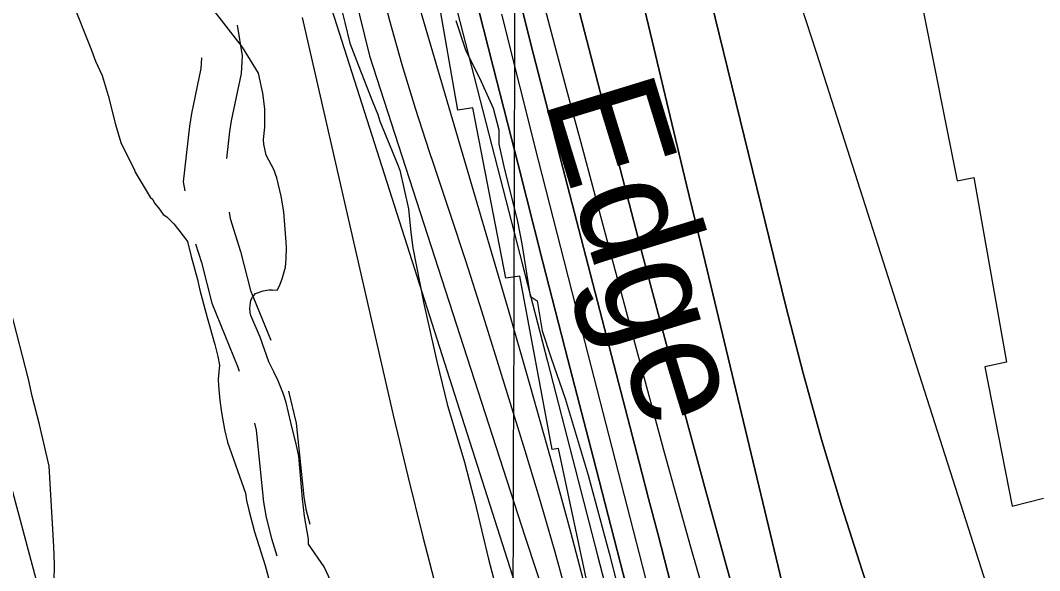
# Model space of a CAD drawing. Extents: x 3161665 to 3199565, y 885729 to 911164.
# Drawn here: x 3175972 to 3176727, y 894352 to 894760 of the extents above; entities that cross this region are included whole.
import ezdxf

# ---------------------------------------------------------------- set-up
doc = ezdxf.new("R2010")
doc.units = 0
for name, color, linetype in [('V-GRID-MAJR', 7, 'Continuous'), ('V-RIVR-EDGE', 7, 'Continuous'), ('V-RIVR-IDEN', 7, 'Continuous'), ('V-ROAD-CNTR', 7, 'Continuous'), ('V-RRAP-RVMT', 7, 'Continuous'), ('V-SITE-VEGE', 7, 'Continuous'), ('V-TOPO-DPTH', 7, 'Continuous'), ('V-TOPO-MAJR', 7, 'Continuous'), ('V-TOPO-MINR', 7, 'Continuous'), ('V-TOPO-WATR', 7, 'Continuous'), ('V-WETL-SWMP', 7, 'Continuous')]:
    doc.layers.add(name, color=color, linetype=linetype)

msp = doc.modelspace()

# ---------------------------------------------------------------- linework, layer by layer
at = {"layer": 'V-GRID-MAJR'}
msp.add_spline([(3176327.96, 891166.6), (3176345.58, 897226.3), (3176363.22, 903289.08), (3176380.86, 909351.9), (3176380.87, 909354.94)], degree=3, dxfattribs=at)
at = {"layer": 'V-RIVR-EDGE'}
msp.add_lwpolyline([(3176294.76, 894759.71), (3176301.86, 894737.76), (3176313.25, 894714.84), (3176322.26, 894694.79), (3176326.51, 894678.57), (3176326.49, 894668.07), (3176330.26, 894651.37), (3176340.18, 894610.82), (3176343.47, 894594.12), (3176349.58, 894555.47), (3176354.81, 894552.12), (3176358.57, 894529.7), (3176365.2, 894509.66), (3176375.62, 894479.59), (3176392.64, 894422.8), (3176408.24, 894365.06), (3176420.52, 894316.86)], dxfattribs=at)
at = {"layer": 'V-ROAD-CNTR'}
for points in [[(3176132.91, 894756.05), (3176136.39, 894733.4), (3176135.8, 894720.3), (3176128.47, 894685.26), (3176127.15, 894677.34), (3176124.98, 894657.34)], [(3176106.23, 894732.14), (3176106.29, 894731.78), (3176105.94, 894724.07), (3176098.99, 894690.8), (3176097.42, 894681.44), (3176092.93, 894640.01), (3176093.98, 894633.37)], [(3176126.84, 894617.75), (3176127.61, 894612.88), (3176135.22, 894588.6), (3176142.62, 894559.72), (3176157.62, 894522.84)], [(3176102, 894594.28), (3176106.36, 894580.38), (3176114.07, 894550.3), (3176133.39, 894502.79), (3176134.36, 894499.85)], [(3176170.78, 894485.09), (3176176.55, 894461.45), (3176182.03, 894406.99), (3176183.62, 894397.8), (3176186.51, 894386.56)], [(3176145.66, 894461.51), (3176146.91, 894456.36), (3176152.29, 894402.92), (3176154.27, 894391.5), (3176158.26, 894375.92), (3176162.03, 894363.15)]]:
    msp.add_lwpolyline(points, dxfattribs=at)
at = {"layer": 'V-RRAP-RVMT'}
for p, q in [((3176296.21, 894693.19), (3176273.88, 894821.34)), ((3176640.13, 894769.5), (3176665.59, 894640.75)), ((3176307.25, 894694.86), (3176296.21, 894693.19)), ((3176331.54, 894568.72), (3176307.25, 894694.86)), ((3176665.59, 894640.75), (3176678.16, 894643.42)), ((3176678.16, 894643.42), (3176702.22, 894506.52)), ((3176341.94, 894570.19), (3176331.54, 894568.72)), ((3176366.06, 894441.91), (3176341.94, 894570.19)), ((3176702.22, 894506.52), (3176686.13, 894503.2)), ((3176686.13, 894503.2), (3176706.52, 894400.01)), ((3176370.51, 894442.62), (3176366.06, 894441.91)), ((3176397.39, 894317.14), (3176370.51, 894442.62)), ((3176706.52, 894400.01), (3176729.64, 894405.79))]:
    msp.add_line(p, q, dxfattribs=at)
at = {"layer": 'V-SITE-VEGE'}
for p, q in [((3176009.83, 894775.68), (3176024.47, 894738.82)), ((3176024.47, 894738.82), (3176028.02, 894729.49)), ((3176028.02, 894729.49), (3176032.98, 894718.87)), ((3176032.98, 894718.87), (3176037.21, 894704.15)), ((3176037.21, 894704.15), (3176042.62, 894682.7)), ((3176042.62, 894682.7), (3176046.8, 894669.34)), ((3176046.8, 894669.34), (3176053.25, 894655.61)), ((3176053.25, 894655.61), (3176056.67, 894649.44)), ((3176056.67, 894649.44), (3176057.21, 894647.2)), ((3176057.21, 894647.2), (3176068.37, 894628.71)), ((3176068.37, 894628.71), (3176070.25, 894626.98)), ((3176070.25, 894626.98), (3176071.72, 894624.34)), ((3176071.72, 894624.34), (3176074.57, 894620.84)), ((3176074.57, 894620.84), (3176077.93, 894616.02)), ((3176077.93, 894616.02), (3176080.71, 894614.33)), ((3176080.71, 894614.33), (3176085.89, 894609.13)), ((3176085.89, 894609.13), (3176089.71, 894604.33)), ((3176089.71, 894604.33), (3176095.93, 894596.01)), ((3176095.93, 894596.01), (3176098.66, 894584.84)), ((3176098.66, 894584.84), (3176103.43, 894567.88)), ((3176103.43, 894567.88), (3176105.13, 894559.83)), ((3176105.13, 894559.83), (3176110.48, 894539.74)), ((3175978.33, 894494.01), (3175965.35, 894544.93)), ((3176110.48, 894539.74), (3176116.29, 894519.67)), ((3176116.29, 894519.67), (3176118.47, 894510.73)), ((3176118.47, 894510.73), (3176119.64, 894504.46)), ((3176119.64, 894504.46), (3176118.72, 894494.04)), ((3175981.11, 894481.48), (3175978.33, 894494.01)), ((3176118.72, 894494.04), (3176118.93, 894489.08)), ((3176118.93, 894489.08), (3176119.84, 894478.28)), ((3175986.51, 894460.49), (3175981.11, 894481.48)), ((3176119.84, 894478.28), (3176121.12, 894469.31)), ((3176121.12, 894469.31), (3176123.45, 894456.77)), ((3175993.67, 894429.64), (3175986.51, 894460.49)), ((3176123.45, 894456.77), (3176125.65, 894447.38)), ((3176125.65, 894447.38), (3176138.97, 894409.57)), ((3175997.07, 894370.2), (3175993.67, 894429.64)), ((3176138.97, 894409.57), (3176139.65, 894404.18)), ((3176139.65, 894404.18), (3176141.31, 894397.02)), ((3176141.31, 894397.02), (3176145.6, 894380.95)), ((3176145.6, 894380.95), (3176153.42, 894356)), ((3175997.64, 894356.68), (3175997.07, 894370.2)), ((3175997.27, 894344.02), (3175997.64, 894356.68)), ((3176153.42, 894356), (3176160.86, 894329.22))]:
    msp.add_line(p, q, dxfattribs=at)
for points in [[(3176152.35, 894671.52), (3176153.32, 894680.59), (3176153.2, 894694.12), (3176151.81, 894705.8), (3176148.48, 894720.56), (3176136.83, 894739.93), (3176112.5, 894770.97), (3176101.01, 894786.73), (3176087.14, 894805.11), (3176081.92, 894811.21), (3176073.45, 894819.43), (3176069.35, 894820.16), (3176063.85, 894822.19), (3176051.98, 894825.3), (3176048.34, 894826.05), (3176025.02, 894833.2), (3176004.06, 894837.74), (3175994.13, 894837.77), (3175987.78, 894838.41), (3175981.92, 894838.16), (3175976.95, 894838.4), (3175975.11, 894839.23), (3175971.41, 894841.33)], [(3176209.08, 894771.86), (3176212.37, 894758.01), (3176216.17, 894742.82), (3176222.25, 894726.82), (3176232.88, 894699.73), (3176236.9, 894689.96), (3176238.46, 894685.06), (3176251.54, 894653.11), (3176253.08, 894648.66), (3176259.7, 894620.05), (3176261.34, 894602.51), (3176262.71, 894591.28), (3176270.72, 894550.99), (3176280.69, 894507.16), (3176288.38, 894474.53), (3176296.22, 894449.13), (3176300.98, 894432.63), (3176306.34, 894412.53), (3176308.5, 894404.05), (3176318.9, 894360.69), (3176325.91, 894333.45)], [(3176207.16, 894333.88), (3176197.24, 894355.13), (3176185.71, 894371.8), (3176185.56, 894375.41), (3176182.58, 894392.44), (3176181.13, 894405.47), (3176178.46, 894436.96), (3176176.76, 894445.01), (3176172.44, 894461.98), (3176169.11, 894476.74), (3176167.04, 894482.98), (3176163.02, 894492.74), (3176160.03, 894499.38), (3176156.11, 894506.89), (3176149.92, 894525.14), (3176142.93, 894541.1), (3176142.38, 894543.34), (3176142.25, 894546.49), (3176142.91, 894552.39), (3176144.16, 894554.7), (3176146.3, 894557.5), (3176152.09, 894559.54), (3176156.12, 894560.17), (3176158.83, 894560.28), (3176162.45, 894559.98), (3176164.12, 894563.21), (3176166.17, 894568.26), (3176168.51, 894576.94), (3176169.15, 894583.28), (3176169.26, 894591.42), (3176169.09, 894595.47), (3176167.24, 894617.97), (3176165.39, 894629.63), (3176162.12, 894643.03), (3176160.05, 894649.26), (3176154.19, 894659.86), (3176152.5, 894667.91), (3176152.35, 894671.52)]]:
    msp.add_lwpolyline(points, dxfattribs=at)
at = {"layer": 'V-TOPO-DPTH'}
for points in [[(3176701.72, 893587.62), (3176454.57, 894211.21), (3176451.43, 894222.51), (3176448.39, 894233.82), (3176445.42, 894245.16), (3176396.2, 894436.23), (3176377.64, 894508.46), (3176359.12, 894580.69), (3176340.69, 894652.95), (3176322.3, 894725.22), (3176300.56, 894810.9)], [(3176701.72, 893587.62), (3176454.57, 894211.21), (3176451.43, 894222.51), (3176448.39, 894233.82), (3176445.42, 894245.16), (3176396.2, 894436.23), (3176377.64, 894508.46), (3176359.12, 894580.69), (3176340.69, 894652.95), (3176322.3, 894725.22), (3176300.56, 894810.9)], [(3176474.19, 894812.27), (3176539.01, 894548.12), (3176551.8, 894498.57), (3176565.37, 894449.24), (3176580.12, 894400.26), (3176595.65, 894351.5), (3176614.05, 894296.04), (3176621.17, 894275.25), (3176628.57, 894254.57), (3176855.03, 893561.59), (3176864.47, 893534.44), (3176874.25, 893507.41), (3176905.05, 893424.69), (3176928.25, 893364.03), (3176952.17, 893303.67), (3176977.16, 893243.75), (3177002.88, 893184.12), (3177037.17, 893106.53), (3177046.52, 893086.03), (3177056.18, 893065.69), (3177066.33, 893045.59), (3177076.79, 893025.64), (3177087.65, 893005.9)], [(3177087.65, 893005.9), (3177076.79, 893025.64), (3177066.33, 893045.59), (3177056.18, 893065.69), (3177046.52, 893086.03), (3177037.17, 893106.53), (3177002.88, 893184.12), (3176977.16, 893243.75), (3176952.17, 893303.67), (3176928.25, 893364.03), (3176905.05, 893424.69), (3176874.25, 893507.41), (3176864.47, 893534.44), (3176855.03, 893561.59), (3176628.57, 894254.57), (3176621.17, 894275.25), (3176614.05, 894296.04), (3176595.65, 894351.5), (3176580.12, 894400.26), (3176565.37, 894449.24), (3176551.8, 894498.57), (3176539.01, 894548.12), (3176474.19, 894812.27)], [(3176378.37, 894796.48), (3176432.92, 894586.18), (3176448.26, 894527.72), (3176463.81, 894469.33), (3176479.69, 894411.02), (3176495.78, 894352.77), (3176516.14, 894279.85), (3176522.42, 894258.17), (3176528.96, 894236.56), (3176535.91, 894215.08), (3176543.12, 894193.69), (3176565.75, 894128.57), (3176574.44, 894104.53), (3176583.53, 894080.64), (3176593.22, 894056.99), (3176785.41, 893546.84)], [(3176785.41, 893546.84), (3176593.22, 894056.99), (3176583.53, 894080.64), (3176574.44, 894104.53), (3176565.75, 894128.57), (3176543.12, 894193.69), (3176535.91, 894215.08), (3176528.96, 894236.56), (3176522.42, 894258.17), (3176516.14, 894279.85), (3176495.78, 894352.77), (3176479.69, 894411.02), (3176463.81, 894469.33), (3176448.26, 894527.72), (3176432.92, 894586.18), (3176378.37, 894796.48)], [(3176429.03, 894790.23), (3176441.16, 894739.42), (3176453.3, 894688.61), (3176465.46, 894637.81), (3176477.63, 894587.02), (3176557.4, 894254.39), (3176558.94, 894248.28), (3176560.57, 894242.2), (3176562.33, 894236.15), (3176564.18, 894230.13), (3176571.35, 894207.76), (3176573.68, 894200.96), (3176576.17, 894194.23), (3176578.93, 894187.59), (3176812.57, 893547.36)], [(3176812.57, 893547.36), (3176578.93, 894187.59), (3176576.17, 894194.23), (3176573.68, 894200.96), (3176571.35, 894207.76), (3176564.18, 894230.13), (3176562.33, 894236.15), (3176560.57, 894242.2), (3176558.94, 894248.28), (3176557.4, 894254.39), (3176477.63, 894587.02), (3176465.46, 894637.81), (3176453.3, 894688.61), (3176441.16, 894739.42), (3176429.03, 894790.23)], [(3176266.9, 894771.62), (3176333.82, 894543.75), (3176349.45, 894489.57), (3176364.72, 894435.3), (3176379.47, 894380.89), (3176393.87, 894326.38), (3176408.84, 894268.55), (3176415.58, 894242.9), (3176422.46, 894217.29), (3176429.52, 894191.74), (3176436.72, 894166.21), (3176659.83, 893591.97)], [(3176723.83, 893632.92), (3176494.51, 894207.93), (3176490.51, 894218.39), (3176486.62, 894228.89), (3176482.9, 894239.45), (3176479.31, 894250.06), (3176475.9, 894260.73), (3176472.63, 894271.44), (3176469.57, 894282.21), (3176466.65, 894293.02), (3176458.31, 894325.08), (3176451.32, 894351.95), (3176444.33, 894378.83), (3176437.34, 894405.7), (3176430.36, 894432.58), (3176370.31, 894663.81), (3176361.21, 894699.06), (3176352.17, 894734.32), (3176343.24, 894769.61)], [(3176343.24, 894769.61), (3176352.17, 894734.32), (3176361.21, 894699.06), (3176370.31, 894663.81), (3176430.36, 894432.58), (3176437.34, 894405.7), (3176444.33, 894378.83), (3176451.32, 894351.95), (3176458.31, 894325.08), (3176466.65, 894293.02), (3176469.57, 894282.21), (3176472.63, 894271.44), (3176475.9, 894260.73), (3176479.31, 894250.06), (3176482.9, 894239.45), (3176486.62, 894228.89), (3176490.51, 894218.39), (3176494.51, 894207.93), (3176723.83, 893632.92)]]:
    msp.add_lwpolyline(points, dxfattribs=at)
at = {"layer": 'V-TOPO-MAJR'}
for points in [[(3176197.14, 894785.58), (3176371.51, 894238.53), (3176372.03, 894236.97), (3176373.49, 894232.46), (3176374.88, 894227.92), (3176376.17, 894223.35), (3176377.39, 894218.76), (3176378.58, 894214.17), (3176379.8, 894209.58), (3176381.04, 894204.99), (3176382.31, 894200.42), (3176605.45, 893591.02)], [(3177266.38, 892869.65), (3176888.97, 893555.49), (3176884.77, 893568.13), (3176719.38, 894205.41), (3176712.92, 894236.95), (3176706.65, 894268.53), (3176700.65, 894300.16), (3176561.53, 894735.82), (3176550.46, 894770.02)]]:
    msp.add_lwpolyline(points, dxfattribs=at)
at = {"layer": 'V-TOPO-MINR'}
for points in [[(3176212.29, 894808.98), (3176230.66, 894733.5), (3176345.79, 894377.75), (3176354.6, 894350.93), (3176358.44, 894338.97), (3176364.98, 894318.01), (3176371.26, 894296.98), (3176377.16, 894275.84), (3176382.8, 894254.62), (3176388.34, 894233.37), (3176393.98, 894212.15), (3176399.77, 894190.97), (3176405.67, 894169.82), (3176602.22, 893646.03)], [(3177087.65, 893005.9), (3177076.79, 893025.64), (3177066.33, 893045.59), (3177056.18, 893065.69), (3177046.52, 893086.03), (3177037.17, 893106.53), (3177002.88, 893184.12), (3176977.16, 893243.75), (3176952.17, 893303.67), (3176928.25, 893364.03), (3176905.05, 893424.69), (3176874.25, 893507.41), (3176864.47, 893534.44), (3176855.03, 893561.59), (3176628.57, 894254.57), (3176621.17, 894275.25), (3176614.05, 894296.04), (3176595.65, 894351.5), (3176580.12, 894400.26), (3176565.37, 894449.24), (3176551.8, 894498.57), (3176539.01, 894548.12), (3176474.19, 894812.27)], [(3176289.07, 894792.73), (3176325.52, 894650.59), (3176343.96, 894578.78), (3176362.42, 894506.97), (3176380.94, 894435.17), (3176399.48, 894363.38), (3176427.01, 894256.93), (3176431.88, 894238.39), (3176436.85, 894219.88), (3176441.98, 894201.42), (3176447.2, 894182.97), (3176692.44, 893557.31)], [(3176378.37, 894796.48), (3176432.92, 894586.18), (3176448.26, 894527.72), (3176463.81, 894469.33), (3176479.69, 894411.02), (3176495.78, 894352.77), (3176516.14, 894279.85), (3176522.42, 894258.17), (3176528.96, 894236.56), (3176535.91, 894215.08), (3176543.12, 894193.69), (3176565.75, 894128.57), (3176574.44, 894104.53), (3176583.53, 894080.64), (3176593.22, 894056.99), (3176785.41, 893546.84)], [(3176237.21, 894792.25), (3176245.63, 894759.57), (3176254.61, 894727.06), (3176264.46, 894694.8), (3176274.88, 894662.7), (3176277.82, 894654.02), (3176289.99, 894617.66), (3176301.95, 894581.23), (3176313.6, 894544.7), (3176325.05, 894508.11), (3176345.67, 894441.23), (3176356.94, 894403.72), (3176367.86, 894366.12), (3176378.26, 894328.36), (3176388.29, 894290.5), (3176390.99, 894280.05), (3176399.54, 894247.37), (3176408.25, 894214.74), (3176417.21, 894182.17), (3176426.33, 894149.65), (3176649.02, 893572.21)], [(3176812.57, 893547.36), (3176578.93, 894187.59), (3176576.17, 894194.23), (3176573.68, 894200.96), (3176571.35, 894207.76), (3176564.18, 894230.13), (3176562.33, 894236.15), (3176560.57, 894242.2), (3176558.94, 894248.28), (3176557.4, 894254.39), (3176477.63, 894587.02), (3176465.46, 894637.81), (3176453.3, 894688.61), (3176441.16, 894739.42), (3176429.03, 894790.23)], [(3176356.95, 894781.94), (3176367.71, 894741.69), (3176377.38, 894705.54), (3176387.07, 894669.38), (3176396.79, 894633.24), (3176406.52, 894597.1), (3176449.18, 894438.88), (3176458.64, 894404.4), (3176468.3, 894369.97), (3176478.27, 894335.64), (3176488.43, 894301.36), (3176490.4, 894294.83), (3176500.01, 894263.95), (3176509.97, 894233.19), (3176520.48, 894202.61), (3176531.35, 894172.14), (3176561.11, 894091.01), (3176573.81, 894057.29), (3176757.34, 893584.36)], [(3176266.9, 894771.62), (3176333.82, 894543.75), (3176349.45, 894489.57), (3176364.72, 894435.3), (3176379.47, 894380.89), (3176393.87, 894326.38), (3176408.84, 894268.55), (3176415.58, 894242.9), (3176422.46, 894217.29), (3176429.52, 894191.74), (3176436.72, 894166.21), (3176659.83, 893591.97)], [(3176328.37, 894764.38), (3176342.01, 894710.25), (3176355.7, 894656.13), (3176369.48, 894602.04), (3176383.31, 894547.96), (3176464.05, 894233.22), (3176465.1, 894229.18), (3176466.19, 894225.16), (3176467.31, 894221.14), (3176468.45, 894217.13), (3176472.74, 894202.41), (3176474.75, 894195.85), (3176476.9, 894189.34), (3176479.24, 894182.89), (3176481.71, 894176.5), (3176484.3, 894170.13), (3176486.89, 894163.78), (3176489.51, 894157.43), (3176492.14, 894151.09), (3176677.17, 893703.29), (3176683.67, 893687.16)], [(3176343.24, 894769.61), (3176352.17, 894734.32), (3176361.21, 894699.06), (3176370.31, 894663.81), (3176430.36, 894432.58), (3176437.34, 894405.7), (3176444.33, 894378.83), (3176451.32, 894351.95), (3176458.31, 894325.08), (3176466.65, 894293.02), (3176469.57, 894282.21), (3176472.63, 894271.44), (3176475.9, 894260.73), (3176479.31, 894250.06), (3176482.9, 894239.45), (3176486.62, 894228.89), (3176490.51, 894218.39), (3176494.51, 894207.93), (3176723.83, 893632.92)], [(3176180.84, 894761.9), (3176248.36, 894467.34), (3176259.04, 894422.27), (3176270.15, 894377.31), (3176281.93, 894332.52), (3176294.14, 894287.84), (3176303.62, 894254.1), (3176311.55, 894226.41), (3176612.77, 893527.63), (3176613.34, 893526.85), (3176614.88, 893524.42), (3176616.12, 893521.83), (3176616.47, 893520.93), (3176617.94, 893516.84), (3176618.35, 893515.67), (3176619.56, 893512.15), (3176762.91, 893082.18), (3176779.18, 893033.14), (3176795.37, 892984.08)]]:
    msp.add_lwpolyline(points, dxfattribs=at)
at = {"layer": 'V-TOPO-WATR'}
msp.add_lwpolyline([(3176300.56, 894810.9), (3176322.3, 894725.22), (3176340.69, 894652.95), (3176359.12, 894580.69), (3176377.64, 894508.46), (3176396.2, 894436.23), (3176445.42, 894245.16), (3176448.39, 894233.82), (3176451.43, 894222.51), (3176454.57, 894211.21), (3176701.72, 893587.62)], dxfattribs=at)
at = {"layer": 'V-WETL-SWMP'}
msp.add_line((3175965.46, 894414.46), (3176040.52, 894134.12), dxfattribs=at)

# ---------------------------------------------------------------- texts
at = {"layer": 'V-RIVR-IDEN'}
msp.add_text(' Edge', height=83, rotation=287.0554, dxfattribs=at).set_placement((3176350.27, 894731.02))

doc.saveas('drawing.dxf')
